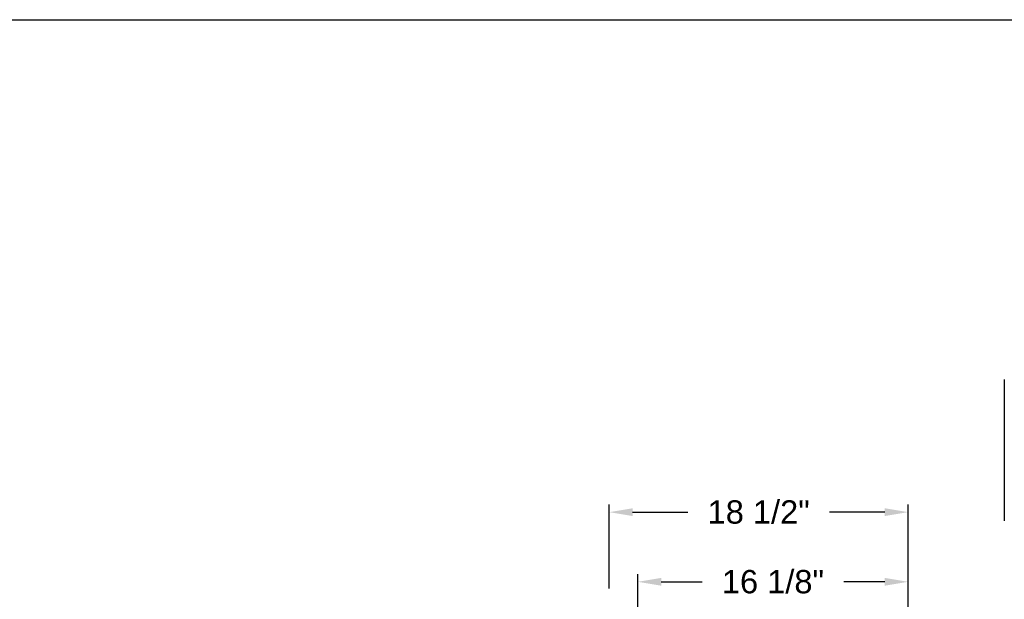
# Model space of a CAD drawing. Header units: inches. Extents: x 170 to 312, y 215 to 248.
# Tile 517 of 529: x 272.2 to 276.16, y 244.85 to 247.18. Entities that reach past the tile are written whole.
import ezdxf

# ---------------------------------------------------------------- set-up
doc = ezdxf.new("R2010")
doc.units = ezdxf.units.IN
doc.header["$LTSCALE"] = 0.25
doc.header["$MEASUREMENT"] = 0
doc.layers.add('575V 3-PHASE 60HZ', color=4, linetype='Continuous')
doc.layers.add('ANNOTATIONS', color=1, linetype='Continuous')
doc.styles.add('ARIAL', font='arial.ttf', dxfattribs={"height": 0.09375})
doc.dimstyles.new('STANDARD$0', dxfattribs={"dimtxt": 0.09375, "dimasz": 0.09375, "dimexe": 0.03125, "dimexo": 0.046875, "dimgap": 0.09, "dimtad": 0, "dimtih": 1, "dimtoh": 1, "dimdec": 4, "dimzin": 0, "dimdsep": 46, "dimtxsty": 'ARIAL', "dimcen": 0.09, "dimadec": 0, "dimazin": 0, "dimtfac": 1, "dimtdec": 4, "dimtofl": 0, "dimtmove": 0, "dimatfit": 1, "dimfxl": 1, "dimtolj": 1, "dimtzin": 0, "dimarcsym": 0})

# ---------------------------------------------------------------- blocks, each defined once
blk = doc.blocks.new('*D98')
at = {"layer": 'ANNOTATIONS', "color": 0, "lineweight": -2, "transparency": 16777216}
for p, q in [((274.683, 244.3663), (274.683, 244.9548)), ((275.7689, 243.507), (275.7689, 244.9548)), ((274.7768, 244.9236), (274.9409, 244.9236)), ((275.6752, 244.9236), (275.5111, 244.9236))]:
    blk.add_line(p, q, dxfattribs=at)
at = {"layer": 'ANNOTATIONS', "color": 0, "transparency": 16777216}
for points in [[(274.7768, 244.9392), (274.7768, 244.908), (274.683, 244.9236)], [(275.6752, 244.9392), (275.6752, 244.908), (275.7689, 244.9236)]]:
    blk.add_solid(points, dxfattribs=at)
at = {"layer": 'defpoints', "color": 0, "transparency": 16777216}
for p in [(275.7689, 244.9236), (274.683, 244.3195), (275.7689, 243.4601)]:
    blk.add_point(p, dxfattribs=at)
at = {"layer": 'ANNOTATIONS', "color": 0, "transparency": 16777216, "insert": (275.226, 244.9236), "char_height": 0.09375, "attachment_point": 5, "style": 'ARIAL'}
blk.add_mtext('\\A1;16 1/8"', dxfattribs=at)
blk = doc.blocks.new('*D99')
at = {"layer": 'ANNOTATIONS', "color": 0, "lineweight": -2, "transparency": 16777216}
for p, q in [((274.5683, 244.8967), (274.5683, 245.2347)), ((274.662, 245.2035), (274.8835, 245.2035)), ((275.6752, 245.2035), (275.4537, 245.2035)), ((275.7689, 243.507), (275.7689, 245.2347))]:
    blk.add_line(p, q, dxfattribs=at)
at = {"layer": 'ANNOTATIONS', "color": 0, "transparency": 16777216}
for points in [[(274.662, 245.2191), (274.662, 245.1878), (274.5683, 245.2035)], [(275.6752, 245.2191), (275.6752, 245.1878), (275.7689, 245.2035)]]:
    blk.add_solid(points, dxfattribs=at)
at = {"layer": 'defpoints', "color": 0, "transparency": 16777216}
for p in [(275.7689, 245.2035), (274.5683, 244.8498), (275.7689, 243.4601)]:
    blk.add_point(p, dxfattribs=at)
at = {"layer": 'ANNOTATIONS', "color": 0, "transparency": 16777216, "insert": (275.1686, 245.2035), "char_height": 0.09375, "attachment_point": 5, "style": 'ARIAL'}
blk.add_mtext('\\A1;18 1/2"', dxfattribs=at)

msp = doc.modelspace()

# ---------------------------------------------------------------- linework, layer by layer
at = {"layer": '575V 3-PHASE 60HZ'}
msp.add_line((276.15561, 245.73682), (276.15561, 245.16923), dxfattribs=at)
at = {"layer": 'defpoints'}
msp.add_lwpolyline([(287.7119, 234.44685), (268.24203, 234.44685), (268.24203, 247.18196), (287.7119, 247.18196)], close=True, dxfattribs=at)

# ---------------------------------------------------------------- dimensions: what is measured, and where the dimension line sits
at = {"layer": 'ANNOTATIONS'}
for base, p1, text, picture, middle in [((275.76894, 245.20346), (274.56825, 244.84983), '18 1/2"', '*D99', (275.1686, 245.20346)), ((275.76894, 244.92358), (274.683, 244.31947), '16 1/8"', '*D98', (275.22597, 244.92358))]:
    dim = msp.add_linear_dim(base=base, p1=p1, p2=(275.76894, 243.4601), text=text, dimstyle='STANDARD$0', override={"dimtxsty": 'ARIAL'}, dxfattribs=at)
    dim.commit()
    dim.dimension.update_dxf_attribs({"geometry": picture, "text_midpoint": middle})

doc.saveas('drawing.dxf')
